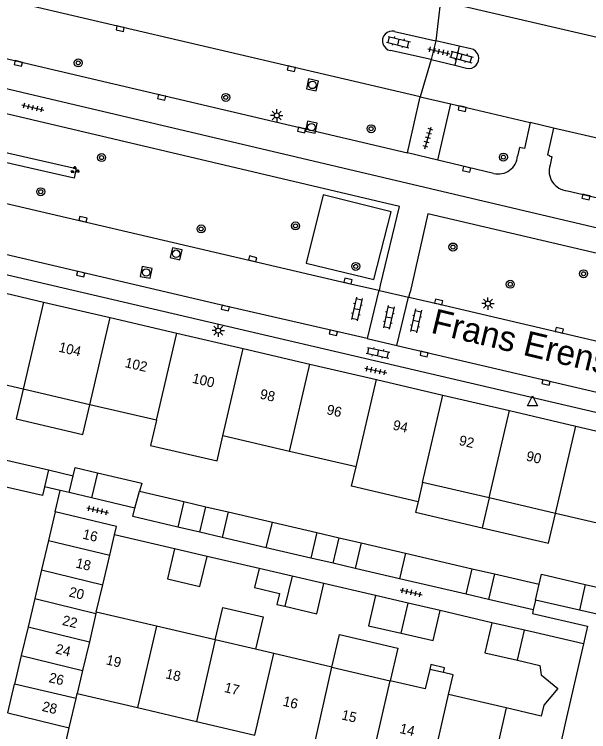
# Model space of a CAD drawing. Extents: x 128999 to 131010, y 395498 to 399007.
# Drawn here: x 130481.9 to 130539.4, y 398495.7 to 398567.5 of the extents above; entities that cross this region are included whole.
import ezdxf

# ---------------------------------------------------------------- set-up
doc = ezdxf.new("R2010")
doc.units = 0
for name, color, linetype in [('gg-afsc-muur', 7, 'Continuous'), ('gg-anno-huisnummerreeks BGT', 7, 'Continuous'), ('gg-anno-openbare ruimte label', 7, 'Continuous'), ('gg-bbg-bijgebouw', 7, 'Continuous'), ('gg-bbg-gedigitaliseerde bebouwing', 7, 'Continuous'), ('gg-bbg-gedigitaliseerde bijgebouw', 7, 'Continuous'), ('gg-bbg-hoofdgebouw', 7, 'Continuous'), ('gg-bbg-luifel en loopbrug', 7, 'Continuous'), ('gg-bbg-tussenscheiding', 7, 'Continuous'), ('gg-knt-verharding', 7, 'Continuous'), ('gg-knt-verharding nz', 7, 'Continuous'), ('gt-grn-groengrens', 7, 'Continuous'), ('gt-grn-vlakafsluiter', 7, 'Continuous'), ('gt-grn-weggrens', 7, 'Continuous'), ('gt-symb-boom', 7, 'Continuous'), ('gt-symb-groenvak', 7, 'Continuous'), ('gt-symb-klinker verharding', 7, 'Continuous'), ('gt-symb-kolk', 7, 'Continuous'), ('gt-symb-lichtmast', 7, 'Continuous'), ('gt-symb-rioolschacht', 7, 'Continuous'), ('gt-symb-tegel verharding', 7, 'Continuous'), ('gt-symb-waterafsluiter', 7, 'Continuous')]:
    doc.layers.add(name, color=color, linetype=linetype)

# ---------------------------------------------------------------- blocks, each defined once
blk = doc.blocks.new('gt0-TEG1')
at = {"layer": 'gt-symb-tegel verharding'}
for p, q in [((-1.125, 0), (1.125, 0)), ((-0.9, -0.25), (-0.9, 0.25)), ((-0.45, -0.25), (-0.45, 0.25)), ((0, -0.25), (0, 0.25)), ((0.45, -0.25), (0.45, 0.25)), ((0.9, -0.25), (0.9, 0.25))]:
    blk.add_line(p, q, dxfattribs=at)
blk = doc.blocks.new('gt0-KOLK')
at = {"layer": 'gt-symb-kolk'}
blk.add_lwpolyline([(0, 0), (0.375, 0), (0.375, 0.4), (-0.375, 0.4), (-0.375, 0), (0, 0)], dxfattribs=at)
blk = doc.blocks.new('gt0-KL1')
at = {"layer": 'gt-symb-klinker verharding'}
for p, q in [((-1.15, 0.3), (1.15, 0.3)), ((-1, -0.3), (-1, 0.3)), ((-0.5, 0.3), (-0.5, 0.45)), ((0, -0.3), (0, 0.3)), ((0.5, 0.3), (0.5, 0.45)), ((1, -0.3), (1, 0.3)), ((-1.15, -0.3), (1.15, -0.3)), ((-0.5, -0.45), (-0.5, -0.3)), ((0.5, -0.45), (0.5, -0.3))]:
    blk.add_line(p, q, dxfattribs=at)
blk = doc.blocks.new('gt0-BOOM')
at = {"layer": 'gt-symb-boom'}
for radius in [0.4, 0.2]:
    blk.add_circle((0, 0), radius, dxfattribs=at)
blk = doc.blocks.new('gt0-GRVAK')
at = {"layer": 'gt-symb-groenvak'}
for p, q in [((-0.11, 0.189), (-0.228, 0.24)), ((-0.182, 0.153), (0.088, 0.153)), ((-0.091, 0.211), (-0.156, 0.322)), ((-0.047, 0.214), (-0.047, 0.393)), ((-0.004, 0.211), (0.061, 0.322)), ((0.015, 0.189), (0.133, 0.24)), ((0.262, -0.052), (0.197, 0.059)), ((0.305, -0.049), (0.305, 0.13)), ((0.349, -0.052), (0.414, 0.059)), ((-0.245, -0.228), (-0.363, -0.177)), ((-0.318, -0.264), (-0.047, -0.264)), ((-0.226, -0.206), (-0.291, -0.095)), ((-0.183, -0.203), (-0.183, -0.024)), ((-0.139, -0.206), (-0.074, -0.095)), ((-0.12, -0.228), (-0.002, -0.177)), ((0.243, -0.074), (0.125, -0.023)), ((0.17, -0.11), (0.441, -0.11)), ((0.368, -0.074), (0.486, -0.023))]:
    blk.add_line(p, q, dxfattribs=at)
blk = doc.blocks.new('gt0-RS')
at = {"layer": 'gt-symb-rioolschacht'}
blk.add_lwpolyline([(-0.5, -0.5), (0.5, -0.5), (0.5, 0.5), (-0.5, 0.5)], close=True, dxfattribs=at)
blk.add_circle((0, 0), 0.375, dxfattribs=at)
blk = doc.blocks.new('gt0-LMAST')
at = {"layer": 'gt-symb-lichtmast'}
for p, q in [((-0.182, 0.173), (-0.447, 0.438)), ((-0.005, 0.246), (-0.005, 0.621)), ((0.172, 0.173), (0.437, 0.438)), ((-0.255, -0.004), (-0.63, -0.004)), ((-0.182, -0.181), (-0.447, -0.446)), ((-0.005, -0.254), (-0.005, -0.629)), ((0.437, -0.446), (0.172, -0.181)), ((0.245, -0.004), (0.62, -0.004))]:
    blk.add_line(p, q, dxfattribs=at)
blk.add_circle((-0.005, -0.004), 0.25, dxfattribs=at)
blk = doc.blocks.new('gt0-WAFSL')
at = {"layer": 'gt-symb-waterafsluiter'}
for p, q in [((-0.5, -0.333), (0, 0.667)), ((0, 0.667), (0.5, -0.333)), ((0.5, -0.333), (-0.5, -0.333))]:
    blk.add_line(p, q, dxfattribs=at)

msp = doc.modelspace()

# ---------------------------------------------------------------- linework, layer by layer
at = {"layer": 'gg-afsc-muur'}
for p, q in [((130497.948, 398514.013), (130491.962, 398515.42)), ((130506.44, 398512.05), (130501.22, 398513.24)), ((130518.09, 398509.33), (130512.9, 398510.53)), ((130529.72, 398506.62), (130524.56, 398507.83))]:
    msp.add_line(p, q, dxfattribs=at)
at = {"layer": 'gg-bbg-bijgebouw'}
for p, q in [((130493.99, 398518.09), (130489.652, 398519.117)), ((130486.01, 398517.71), (130485.333, 398514.835)), ((130507.152, 398514.127), (130502.734, 398515.156)), ((130485.333, 398514.835), (130484.646, 398511.918)), ((130501.22, 398513.24), (130497.948, 398514.013)), ((130511.607, 398513.089), (130507.152, 398514.127)), ((130509.729, 398511.276), (130506.44, 398512.05)), ((130520.478, 398511.022), (130516.049, 398512.054)), ((130484.646, 398511.918), (130483.97, 398509.046)), ((130512.9, 398510.53), (130509.729, 398511.276)), ((130527.169, 398509.463), (130520.478, 398511.022)), ((130521.344, 398508.576), (130518.09, 398509.33)), ((130483.97, 398509.046), (130483.303, 398506.214)), ((130524.56, 398507.83), (130521.344, 398508.576)), ((130533.88, 398507.9), (130529.383, 398508.947)), ((130534.11, 398508.88), (130533.88, 398507.9)), ((130538.504, 398507.867), (130534.11, 398508.88)), ((130529.72, 398506.62), (130529.03, 398503.61)), ((130483.303, 398506.214), (130482.627, 398503.342)), ((130482.627, 398503.342), (130481.948, 398500.46)), ((130481.27, 398497.58), (130481.948, 398500.46))]:
    msp.add_line(p, q, dxfattribs=at)
for points in [[(130484.95, 398520.23), (130484.74, 398519.36), (130480.523, 398520.341)], [(130498.296, 398516.19), (130493.79, 398517.24), (130493.99, 398518.09)], [(130491.962, 398515.42), (130492.16, 398516.251), (130486.01, 398517.71)], [(130497.948, 398514.013), (130497.247, 398511), (130500.51, 398510.23), (130501.22, 398513.24)], [(130506.44, 398512.05), (130505.986, 398510.132), (130508.472, 398509.548), (130508.216, 398508.456), (130509.022, 398508.267)], [(130509.022, 398508.267), (130512.2, 398507.52), (130512.9, 398510.53)], [(130518.09, 398509.33), (130517.39, 398506.32), (130520.647, 398505.565)], [(130520.647, 398505.565), (130523.86, 398504.82), (130524.56, 398507.83)]]:
    msp.add_lwpolyline(points, dxfattribs=at)
at = {"layer": 'gg-bbg-gedigitaliseerde bebouwing'}
for p, q in [((130482.817, 398529.997), (130476.147, 398531.552)), ((130489.489, 398528.441), (130482.817, 398529.997)), ((130496.16, 398526.886), (130489.489, 398528.441)), ((130509.482, 398523.779), (130502.811, 398525.335)), ((130516.148, 398522.225), (130509.482, 398523.779)), ((130522.805, 398520.672), (130522.351, 398518.724)), ((130529.465, 398519.119), (130522.805, 398520.672)), ((130536.117, 398517.568), (130529.465, 398519.119)), ((130542.773, 398516.016), (130536.117, 398517.568)), ((130496.148, 398506.278), (130490.136, 398507.683)), ((130502.033, 398504.902), (130496.148, 398506.278)), ((130534.047, 398505.625), (130532.994, 398505.867)), ((130538.9, 398504.51), (130534.047, 398505.625)), ((130506.077, 398503.957), (130502.033, 398504.902)), ((130507.908, 398503.529), (130506.077, 398503.957)), ((130513.725, 398502.17), (130507.908, 398503.529)), ((130513.725, 398502.17), (130519.547, 398500.809)), ((130523.517, 398501.936), (130523.062, 398499.987)), ((130524.892, 398501.614), (130523.517, 398501.936)), ((130523.062, 398499.987), (130519.547, 398500.809)), ((130531.184, 398498.089), (130525.399, 398499.441)), ((130534.678, 398497.272), (130531.184, 398498.089))]:
    msp.add_line(p, q, dxfattribs=at)
for points in [[(130496.16, 398526.886), (130495.576, 398524.381), (130502.227, 398522.83), (130502.811, 398525.335)], [(130522.351, 398518.724), (130515.694, 398520.276), (130516.148, 398522.225)], [(130532.294, 398502.859), (130534.532, 398502.344), (130534.673, 398501.398), (130536.354, 398500.014), (130534.934, 398498.368), (130534.678, 398497.272)], [(130525.399, 398499.441), (130525.854, 398501.388), (130524.892, 398501.614)]]:
    msp.add_lwpolyline(points, dxfattribs=at)
at = {"layer": 'gg-bbg-gedigitaliseerde bijgebouw'}
for p, q in [((130481.13, 398522.893), (130485.342, 398521.913)), ((130485.342, 398521.913), (130484.95, 398520.23)), ((130490.24, 398521.642), (130489.652, 398519.117)), ((130494.453, 398519.786), (130498.892, 398518.752)), ((130498.892, 398518.752), (130498.296, 398516.19)), ((130503.331, 398517.718), (130502.734, 398515.156)), ((130503.331, 398517.718), (130507.769, 398516.684)), ((130507.769, 398516.684), (130512.221, 398515.647)), ((130512.221, 398515.647), (130511.607, 398513.089)), ((130491.482, 398513.388), (130491.962, 398515.42)), ((130516.663, 398514.612), (130516.049, 398512.054)), ((130516.663, 398514.612), (130521.095, 398513.579)), ((130521.095, 398513.579), (130527.778, 398512.022)), ((130490.781, 398510.417), (130491.482, 398513.388)), ((130527.169, 398509.463), (130527.778, 398512.022)), ((130529.992, 398511.506), (130529.383, 398508.947)), ((130529.992, 398511.506), (130534.475, 398510.462)), ((130490.136, 398507.683), (130490.781, 398510.417)), ((130539.093, 398510.439), (130538.504, 398507.867)), ((130532.994, 398505.867), (130529.72, 398506.62)), ((130529.03, 398503.61), (130532.294, 398502.859))]:
    msp.add_line(p, q, dxfattribs=at)
for points in [[(130490.24, 398521.642), (130494.692, 398520.594), (130494.453, 398519.786)], [(130534.475, 398510.462), (130534.706, 398511.466), (130539.093, 398510.439)]]:
    msp.add_lwpolyline(points, dxfattribs=at)
at = {"layer": 'gg-bbg-hoofdgebouw'}
for p, q in [((130478.147, 398540.296), (130484.863, 398538.73)), ((130484.863, 398538.73), (130491.514, 398537.179)), ((130491.514, 398537.179), (130498.187, 398535.624)), ((130498.187, 398535.624), (130504.846, 398534.071)), ((130504.846, 398534.071), (130511.499, 398532.52)), ((130511.499, 398532.52), (130518.197, 398530.959)), ((130518.197, 398530.959), (130524.832, 398529.412)), ((130524.832, 398529.412), (130531.507, 398527.856)), ((130531.507, 398527.856), (130538.158, 398526.305)), ((130538.158, 398526.305), (130544.793, 398524.758)), ((130488.11, 398499.01), (130488.23, 398499.52)), ((130488.23, 398499.52), (130494.247, 398498.113)), ((130487.423, 398496.103), (130488.11, 398499.01)), ((130494.247, 398498.113), (130500.159, 398496.73)), ((130500.159, 398496.73), (130505.99, 398495.366)), ((130486.935, 398494.034), (130487.423, 398496.103))]:
    msp.add_line(p, q, dxfattribs=at)
msp.add_lwpolyline([(130538.9, 398504.51), (130537.122, 398496.701), (130536.472, 398493.843)], dxfattribs=at)
at = {"layer": 'gg-bbg-luifel en loopbrug'}
for p, q in [((130485.342, 398521.913), (130487.819, 398521.336)), ((130487.422, 398519.645), (130487.819, 398521.336)), ((130486.518, 398519.859), (130484.95, 398520.23)), ((130487.422, 398519.645), (130486.518, 398519.859)), ((130489.652, 398519.117), (130487.422, 398519.645)), ((130498.892, 398518.752), (130501.112, 398518.235)), ((130529.465, 398519.119), (130528.766, 398516.122)), ((130500.5, 398515.677), (130501.112, 398518.235)), ((130501.112, 398518.235), (130503.331, 398517.718)), ((130500.5, 398515.677), (130498.296, 398516.19)), ((130502.734, 398515.156), (130500.5, 398515.677)), ((130512.221, 398515.647), (130514.447, 398515.128)), ((130513.834, 398512.57), (130514.447, 398515.128)), ((130514.447, 398515.128), (130516.663, 398514.612)), ((130513.834, 398512.57), (130511.607, 398513.089)), ((130516.049, 398512.054), (130513.834, 398512.57)), ((130527.778, 398512.022), (130529.992, 398511.506)), ((130539.093, 398510.439), (130541.313, 398509.919)), ((130529.383, 398508.947), (130527.169, 398509.463)), ((130540.701, 398507.361), (130538.504, 398507.867))]:
    msp.add_line(p, q, dxfattribs=at)
for points in [[(130482.817, 398529.997), (130482.123, 398527.02), (130488.795, 398525.464), (130489.489, 398528.441)], [(130487.819, 398521.336), (130488.014, 398522.166), (130490.24, 398521.642)], [(130522.351, 398518.724), (130522.106, 398517.675), (130528.766, 398516.122)], [(130528.766, 398516.122), (130535.418, 398514.571), (130536.117, 398517.568)], [(130502.033, 398504.902), (130502.795, 398508.149), (130506.838, 398507.2), (130506.077, 398503.957)], [(130513.725, 398502.17), (130514.488, 398505.422), (130520.309, 398504.056), (130519.547, 398500.809)], [(130524.892, 398501.614), (130525.006, 398502.101), (130523.631, 398502.422), (130523.517, 398501.936)]]:
    msp.add_lwpolyline(points, dxfattribs=at)
at = {"layer": 'gg-bbg-tussenscheiding'}
for p, q in [((130484.863, 398538.73), (130482.817, 398529.997)), ((130489.489, 398528.441), (130491.514, 398537.179)), ((130496.16, 398526.886), (130498.187, 398535.624)), ((130502.811, 398525.335), (130504.846, 398534.071)), ((130509.482, 398523.779), (130511.499, 398532.52)), ((130516.148, 398522.225), (130518.197, 398530.959)), ((130522.805, 398520.672), (130524.832, 398529.412)), ((130529.465, 398519.119), (130531.507, 398527.856)), ((130536.117, 398517.568), (130538.158, 398526.305)), ((130493.99, 398518.09), (130494.453, 398519.786)), ((130507.152, 398514.127), (130507.769, 398516.684)), ((130485.333, 398514.835), (130491.482, 398513.388)), ((130521.095, 398513.579), (130520.478, 398511.022)), ((130484.646, 398511.918), (130490.781, 398510.417)), ((130509.729, 398511.276), (130509.022, 398508.267)), ((130534.11, 398508.88), (130534.475, 398510.462)), ((130483.97, 398509.046), (130490.1, 398507.527)), ((130520.647, 398505.565), (130521.344, 398508.576)), ((130490.1, 398507.527), (130489.438, 398504.693)), ((130490.136, 398507.683), (130490.1, 398507.527)), ((130483.303, 398506.214), (130489.438, 398504.693)), ((130496.148, 398506.278), (130494.247, 398498.113)), ((130532.294, 398502.859), (130532.994, 398505.867)), ((130502.033, 398504.902), (130500.159, 398496.73)), ((130489.438, 398504.693), (130488.767, 398501.821)), ((130505.99, 398495.366), (130507.908, 398503.529)), ((130482.627, 398503.342), (130488.767, 398501.821)), ((130511.887, 398493.987), (130513.725, 398502.17)), ((130488.767, 398501.821), (130488.23, 398499.52)), ((130517.657, 398492.637), (130519.547, 398500.809)), ((130488.11, 398499.01), (130481.948, 398500.46)), ((130523.519, 398491.266), (130525.399, 398499.441)), ((130531.184, 398498.089), (130529.283, 398489.918)), ((130481.27, 398497.58), (130487.423, 398496.103))]:
    msp.add_line(p, q, dxfattribs=at)
at = {"layer": 'gg-knt-verharding'}
for p, q in [((130522.564, 398559.282), (130464.541, 398572.853)), ((130524.595, 398568.915), (130547.843, 398563.487)), ((130463.345, 398567.296), (130521.3, 398553.666)), ((130519.998, 398565.844), (130524.111, 398564.881)), ((130524.111, 398564.881), (130523.643, 398563.014)), ((130526.46, 398564.344), (130524.111, 398564.881)), ((130523.643, 398563.014), (130519.579, 398563.925)), ((130526.46, 398564.344), (130526.017, 398562.462)), ((130527.637, 398564.105), (130526.46, 398564.344)), ((130523.643, 398563.014), (130526.017, 398562.462)), ((130526.017, 398562.462), (130527.193, 398562.154)), ((130521.3, 398553.666), (130522.564, 398559.282)), ((130522.564, 398559.282), (130525.624, 398558.573)), ((130524.317, 398552.955), (130525.624, 398558.573)), ((130525.624, 398558.573), (130533.57, 398556.713)), ((130576.602, 398546.625), (130535.909, 398556.158)), ((130524.317, 398552.955), (130521.3, 398553.666)), ((130562.566, 398522.451), (130452.452, 398548.124)), ((130518.473, 398539.903), (130518.59, 398540.414)), ((130518.416, 398539.916), (130517.256, 398535.066)), ((130518.416, 398539.916), (130518.473, 398539.903)), ((130518.473, 398539.903), (130521.374, 398539.236)), ((130521.433, 398539.223), (130521.548, 398539.724)), ((130520.222, 398534.373), (130521.374, 398539.236)), ((130521.374, 398539.236), (130521.433, 398539.223)), ((130517.256, 398535.066), (130520.222, 398534.373)), ((130486.01, 398517.71), (130486.518, 398519.859))]:
    msp.add_line(p, q, dxfattribs=at)
for points in [[(130451.07, 398567.193), (130537.03, 398546.93), (130653.387, 398519.64), (130660.012, 398518.041)], [(130518.59, 398540.414), (130520.488, 398548.302), (130464.957, 398561.375), (130453.223, 398564.175), (130452.829, 398562.418)], [(130533.57, 398556.713), (130532.997, 398554.104), (130532.494, 398554.205), (130532.302, 398553.354)], [(130535.909, 398556.158), (130535.298, 398553.464), (130535.476, 398553.434), (130535.459, 398553.36), (130535.754, 398553.294), (130535.572, 398552.459)], [(130453.648, 398555.014), (130454.841, 398554.753), (130515.277, 398540.637), (130518.416, 398539.916)], [(130529.916, 398551.613), (130527.252, 398552.225), (130524.317, 398552.955)], [(130537.294, 398549.869), (130553.193, 398546.162), (130567.348, 398542.779), (130575.235, 398540.984)], [(130571.768, 398528.003), (130573.549, 398535.819), (130523.322, 398547.553), (130521.548, 398539.724)], [(130521.433, 398539.223), (130524.357, 398538.551), (130550.404, 398532.45), (130571.654, 398527.514)], [(130533.88, 398507.9), (130533.799, 398507.55), (130539.295, 398506.258), (130538.9, 398504.51)]]:
    msp.add_lwpolyline(points, dxfattribs=at)
for centre, radius, start, end in [((130519.76, 398564.891), 0.983, 75.98137, 259.38498), ((130527.427, 398563.127), 1.001, 256.45405, 77.90441), ((130530.378, 398553.486), 1.929, 256.1557, 356.07875), ((130537.444, 398551.836), 1.973, 161.59734, 265.63974)]:
    msp.add_arc(centre, radius, start, end, dxfattribs=at)
at = {"layer": 'gg-knt-verharding nz'}
for points in [[(130517.256, 398535.066), (130503.099, 398538.333), (130470.206, 398546.04), (130456.724, 398549.178), (130452.281, 398550.231)], [(130520.222, 398534.373), (130548.239, 398527.828), (130563.665, 398524.255)]]:
    msp.add_lwpolyline(points, dxfattribs=at)
at = {"layer": 'gt-grn-groengrens'}
for points in [[(130463.53, 398556.686), (130463.752, 398557.661), (130488.129, 398552.114), (130487.907, 398551.139), (130463.53, 398556.686)], [(130511.16, 398542.621), (130517.921, 398540.981), (130519.65, 398547.766), (130512.862, 398549.474), (130511.16, 398542.621)]]:
    msp.add_lwpolyline(points, dxfattribs=at)
at = {"layer": 'gt-grn-vlakafsluiter'}
msp.add_line((130535.909, 398556.158), (130533.57, 398556.713), dxfattribs=at)
at = {"layer": 'gt-grn-weggrens'}
for p, q in [((130524.595, 398568.915), (130524.111, 398564.881)), ((130523.643, 398563.014), (130522.564, 398559.282))]:
    msp.add_line(p, q, dxfattribs=at)

# ---------------------------------------------------------------- block references
at = {"layer": 'gt-symb-boom'}
for p in [(130488.323, 398562.687), (130503.099, 398559.226), (130517.647, 398556.091), (130490.66, 398553.198), (130530.892, 398553.245), (130484.565, 398549.78), (130510.076, 398546.359), (130500.627, 398546.051), (130525.844, 398544.244), (130516.11, 398542.3), (130538.919, 398541.564), (130531.578, 398540.509)]:
    msp.add_blockref('gt0-BOOM', p, dxfattribs=at)
at = {"layer": 'gt-symb-groenvak', "rotation": -11.770626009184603}
msp.add_blockref('gt0-GRVAK', (130487.987, 398551.939), dxfattribs=at)
at = {"layer": 'gt-symb-klinker verharding'}
for p, rotation in [((130520.391, 398564.767), -13.59156043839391), ((130526.687, 398563.276), -15.00891367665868), ((130516.215, 398538.034), -102.35482691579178), ((130519.417, 398537.203), -102.35482691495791), ((130522.144, 398536.848), -102.35482691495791), ((130518.349, 398533.646), -12.174751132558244)]:
    msp.add_blockref('gt0-KL1', p, dxfattribs=dict(at, rotation=rotation))
at = {"layer": 'gt-symb-kolk'}
for p, rotation in [((130492.569, 398566.312), 166.64465904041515), ((130482.364, 398562.825), 166.70041567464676), ((130509.715, 398562.299), 166.75619797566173), ((130496.714, 398559.434), 166.70041567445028), ((130526.811, 398558.3), 167.06118937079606), ((130510.726, 398556.151), 166.825073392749), ((130527.252, 398552.225), 167.06118937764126), ((130539.199, 398549.446), 167.46497664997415), ((130488.762, 398546.835), -13.114375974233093), ((130505.734, 398542.872), -13.147643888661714), ((130488.621, 398541.719), 166.83480294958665), ((130515.277, 398540.637), -13.188769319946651), ((130524.357, 398538.551), -12.94018188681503), ((130503.099, 398538.333), 167.01687635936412), ((130513.9, 398535.843), 166.96001934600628), ((130536.452, 398535.712), -13.214181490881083), ((130523.001, 398533.724), 166.85235611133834), ((130535.207, 398530.872), 166.8523561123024)]:
    msp.add_blockref('gt0-KOLK', p, dxfattribs=dict(at, rotation=rotation))
at = {"layer": 'gt-symb-lichtmast'}
for p in [(130508.202, 398557.42), (130529.348, 398538.579), (130502.351, 398535.872)]:
    msp.add_blockref('gt0-LMAST', p, dxfattribs=at)
at = {"layer": 'gt-symb-rioolschacht'}
for p, rotation in [((130511.772, 398560.481), -12.47907180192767), ((130511.666, 398556.246), -11.242525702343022), ((130498.132, 398543.57), -12.650467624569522), ((130495.121, 398541.696), 168.56978486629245)]:
    msp.add_blockref('gt0-RS', p, dxfattribs=dict(at, rotation=rotation))
at = {"layer": 'gt-symb-tegel verharding'}
for p, rotation in [((130524.429, 398563.839), -12.938810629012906), ((130483.784, 398558.22), -13.119144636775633), ((130523.34, 398555.171), 73.4325330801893), ((130518.112, 398531.867), -12.174751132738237), ((130490.274, 398517.864), -13.119144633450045), ((130521.665, 398509.649), -13.119144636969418)]:
    msp.add_blockref('gt0-TEG1', p, dxfattribs=dict(at, rotation=rotation))
at = {"layer": 'gt-symb-waterafsluiter'}
msp.add_blockref('gt0-WAFSL', (130533.797, 398528.66), dxfattribs=at)

# ---------------------------------------------------------------- texts
at = {"layer": 'gg-anno-huisnummerreeks BGT'}
for s, rotation, p in [('104', 346.9, (130486.301, 398533.773)), ('102', 346.9, (130492.932, 398532.227)), ('100', 346.9, (130499.665, 398530.658)), ('98', 346.9, (130506.448, 398529.077)), ('96', 346.9, (130513.124, 398527.52)), ('94', 346.9, (130519.754, 398525.975)), ('92', 346.9, (130526.376, 398524.431)), ('90', 346.9, (130533.107, 398522.862)), ('16', 346.7, (130488.694, 398515.048)), ('18', 346.7, (130488.012, 398512.152)), ('20', 346.8, (130487.331, 398509.256)), ('22', 346.7, (130486.659, 398506.405)), ('24', 346.8, (130485.988, 398503.552)), ('19', 346.8, (130491.049, 398502.455)), ('26', 346.7, (130485.31, 398500.676)), ('18', 346.8, (130497.014, 398501.06)), ('17', 346.8, (130502.881, 398499.688)), ('16', 346.8, (130508.749, 398498.315)), ('28', 346.8, (130484.632, 398497.793)), ('15', 346.8, (130514.619, 398496.942)), ('14', 346.8, (130520.435, 398495.582))]:
    msp.add_text(s, height=1, rotation=rotation, dxfattribs=at).set_placement(p)
at = {"layer": 'gg-anno-openbare ruimte label'}
msp.add_text('Frans Erensstraat', height=2.5, rotation=346.5, dxfattribs=at).set_placement((130523.532, 398535.669))

doc.saveas('drawing.dxf')
